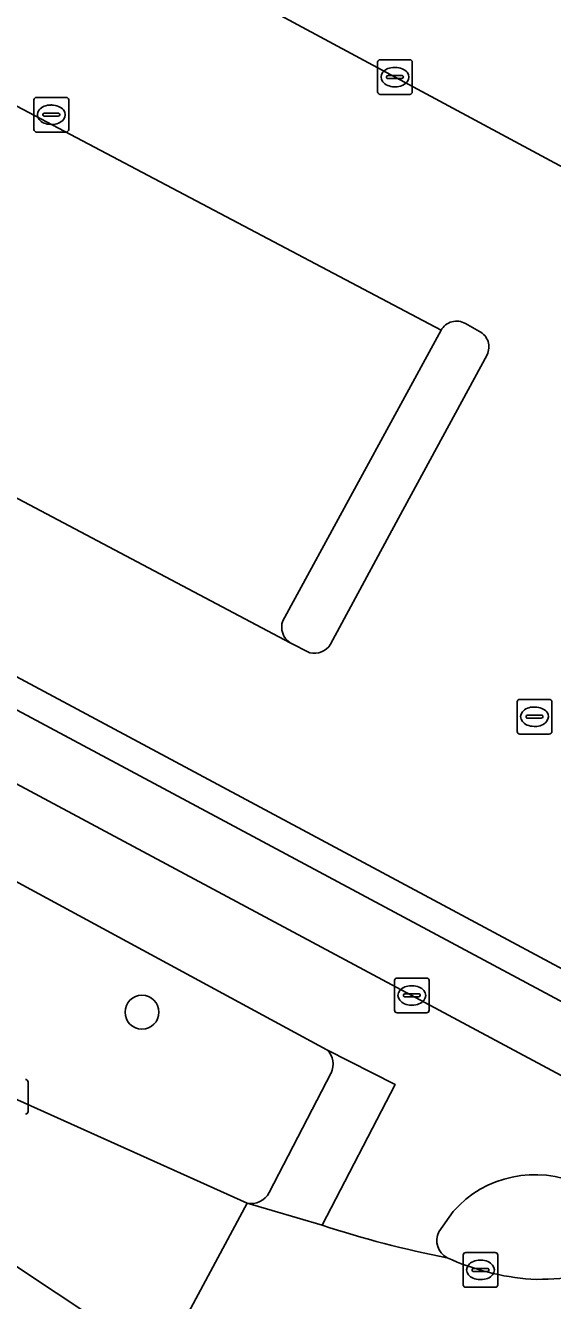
# Model space of a CAD drawing. Extents: x 159489 to 160304, y 383825 to 384531.
# Drawn here: x 159894.46 to 159909.66, y 383951.11 to 383987.85 of the extents above; entities that cross this region are included whole.
import ezdxf

# ---------------------------------------------------------------- set-up
doc = ezdxf.new("R2010")
doc.units = 0
for name, color, linetype in [('IMGEO_Berm_groen', 7, 'Continuous'), ('IMGEO_Boom', 7, 'Continuous'), ('IMGEO_Fietspad_gesloten', 7, 'Continuous'), ('IMGEO_Groenvoorziening', 7, 'Continuous'), ('IMGEO_Kolk', 7, 'Continuous'), ('IMGEO_Parkeervlak_open', 7, 'Continuous'), ('IMGEO_Rijbaan_lokaal_gesloten', 7, 'Continuous'), ('IMGEO_Rijbaan_lokaal_open', 7, 'Continuous'), ('IMGEO_Verkeerseiland_gesloten', 7, 'Continuous'), ('IMGEO_Verkeerseiland_open', 7, 'Continuous'), ('IMGEO_Voetpad_open', 7, 'Continuous')]:
    doc.layers.add(name, color=color, linetype=linetype)

msp = doc.modelspace()

# ---------------------------------------------------------------- linework, layer by layer
at = {"layer": 'IMGEO_Berm_groen'}
for points in [[(159898.39, 383949.315), (159887.722, 383956.4), (159884.338, 383958.42), (159840.297, 383982.009)], [(159903.154, 383958.333), (159883.198, 383969.129)], [(159888.304, 383959.967), (159894.038, 383956.983), (159900.857, 383953.92)], [(159901.488, 383954.223), (159903.273, 383957.669)]]:
    msp.add_lwpolyline(points, dxfattribs=at)
for centre, radius, start, end in [((159902.775, 383957.922), 0.559, 333.031, 47.29), ((159900.974, 383954.485), 0.577, 258.2989, 333.0008)]:
    msp.add_arc(centre, radius, start, end, dxfattribs=at)
at = {"layer": 'IMGEO_Boom'}
msp.add_circle((159897.822, 383959.42), 0.489, dxfattribs=at)
at = {"layer": 'IMGEO_Fietspad_gesloten'}
for points in [[(159914.789, 383954.987), (159829.267, 384000.762), (159827.511, 384001.747), (159820.478, 384006.14), (159815.453, 384008.909), (159814.236, 384009.579), (159812.526, 384010.519), (159810.974, 384011.376), (159809.37, 384007.908)], [(159813.988, 383999.816), (159817.026, 383998.148), (159820.176, 384003.31), (159821.912, 384002.251), (159822.806, 384001.705), (159829.683, 383997.995), (159830.705, 383997.444), (159840.185, 383992.33), (159841.218, 383991.773), (159850.571, 383986.729), (159851.529, 383986.212), (159861.157, 383981.018), (159862.126, 383980.496), (159871.712, 383975.325), (159872.663, 383974.812), (159882.211, 383969.662), (159883.198, 383969.129), (159903.154, 383958.333), (159905.121, 383957.34), (159903.021, 383953.284)], [(159906.385, 383953.088), (159906.793, 383953.679)]]:
    msp.add_lwpolyline(points, dxfattribs=at)
for centre, radius, start, end in [((159909.154, 383951.582), 3.158, 65.5734, 138.3833), ((159912.134, 383980.824), 29.009, 251.6897, 259.0335), ((159906.881, 383952.835), 0.557, 152.9437, 241.5974)]:
    msp.add_arc(centre, radius, start, end, dxfattribs=at)
at = {"layer": 'IMGEO_Groenvoorziening'}
msp.add_lwpolyline([(159833.623, 384000.986), (159833.449, 384000.644), (159914.348, 383957.355), (159917.967, 383963.931), (159926.977, 383980.784), (159923.758, 383982.469), (159924.418, 383983.659), (159923.163, 383984.322), (159922.762, 383983.587), (159923.422, 383983.268), (159922.699, 383982), (159926.104, 383980.377), (159914.162, 383958.38), (159910.232, 383960.503), (159906.502, 383962.5), (159847.363, 383994.162), (159843.388, 383996.29), (159837.377, 383999.508), (159836.092, 384000.196)], dxfattribs=at)
at = {"layer": 'IMGEO_Kolk'}
for p, q in [((159904.689, 383986.864), (159905.541, 383986.864)), ((159904.614, 383985.938), (159904.614, 383986.79)), ((159905.102, 383986.644), (159905.127, 383986.644)), ((159905.615, 383986.79), (159905.615, 383985.938)), ((159904.873, 383986.358), (159904.873, 383986.37)), ((159905.311, 383986.321), (159904.913, 383986.321)), ((159904.916, 383986.407), (159905.314, 383986.407)), ((159905.125, 383986.084), (159905.1, 383986.084)), ((159905.357, 383986.37), (159905.357, 383986.358)), ((159894.708, 383984.853), (159894.708, 383985.705)), ((159894.783, 383985.779), (159895.635, 383985.779)), ((159895.709, 383985.705), (159895.709, 383984.853)), ((159905.541, 383985.864), (159904.689, 383985.864)), ((159895.196, 383985.559), (159895.221, 383985.559)), ((159894.967, 383985.273), (159894.967, 383985.285)), ((159895.405, 383985.236), (159895.007, 383985.236)), ((159895.01, 383985.322), (159895.408, 383985.322)), ((159895.219, 383984.999), (159895.194, 383984.999)), ((159895.451, 383985.285), (159895.451, 383985.273)), ((159895.635, 383984.779), (159894.783, 383984.779)), ((159908.639, 383967.508), (159908.639, 383968.36)), ((159908.714, 383968.434), (159909.566, 383968.434)), ((159909.127, 383968.214), (159909.152, 383968.214)), ((159909.64, 383968.36), (159909.64, 383967.508)), ((159908.898, 383967.928), (159908.898, 383967.94)), ((159909.336, 383967.891), (159908.938, 383967.891)), ((159908.941, 383967.977), (159909.339, 383967.977)), ((159909.382, 383967.94), (159909.382, 383967.928)), ((159909.566, 383967.434), (159908.714, 383967.434)), ((159909.15, 383967.654), (159909.125, 383967.654)), ((159905.176, 383960.404), (159906.028, 383960.404)), ((159905.101, 383959.478), (159905.101, 383960.33)), ((159905.589, 383960.184), (159905.614, 383960.184)), ((159906.102, 383960.33), (159906.102, 383959.478)), ((159905.36, 383959.898), (159905.36, 383959.91)), ((159905.798, 383959.861), (159905.4, 383959.861)), ((159905.403, 383959.947), (159905.801, 383959.947)), ((159905.612, 383959.624), (159905.587, 383959.624)), ((159905.844, 383959.91), (159905.844, 383959.898)), ((159906.028, 383959.404), (159905.176, 383959.404)), ((159894.538, 383957.409), (159894.538, 383956.557)), ((159907.081, 383951.569), (159907.081, 383952.421)), ((159907.156, 383952.495), (159908.008, 383952.495)), ((159907.569, 383952.275), (159907.594, 383952.275)), ((159908.082, 383952.421), (159908.082, 383951.569)), ((159907.34, 383951.989), (159907.34, 383952.001)), ((159907.778, 383951.952), (159907.38, 383951.952)), ((159907.383, 383952.038), (159907.781, 383952.038)), ((159907.824, 383952.001), (159907.824, 383951.989)), ((159907.592, 383951.715), (159907.567, 383951.715)), ((159908.008, 383951.495), (159907.156, 383951.495))]:
    msp.add_line(p, q, dxfattribs=at)
for points in [[(159904.689, 383986.864), (159905.541, 383986.864)], [(159904.614, 383985.938), (159904.614, 383986.79)], [(159905.615, 383986.79), (159905.615, 383985.938)], [(159894.708, 383984.853), (159894.708, 383985.705)], [(159894.783, 383985.779), (159895.635, 383985.779)], [(159895.709, 383985.705), (159895.709, 383984.853)], [(159905.541, 383985.864), (159904.689, 383985.864)], [(159895.635, 383984.779), (159894.783, 383984.779)], [(159908.639, 383967.508), (159908.639, 383968.36)], [(159908.714, 383968.434), (159909.566, 383968.434)], [(159909.64, 383968.36), (159909.64, 383967.508)], [(159909.566, 383967.434), (159908.714, 383967.434)], [(159905.176, 383960.404), (159906.028, 383960.404)], [(159905.101, 383959.478), (159905.101, 383960.33)], [(159906.102, 383960.33), (159906.102, 383959.478)], [(159906.028, 383959.404), (159905.176, 383959.404)], [(159894.538, 383957.409), (159894.538, 383956.557)], [(159907.081, 383951.569), (159907.081, 383952.421)], [(159907.156, 383952.495), (159908.008, 383952.495)], [(159908.082, 383952.421), (159908.082, 383951.569)], [(159908.008, 383951.495), (159907.156, 383951.495)]]:
    msp.add_lwpolyline(points, dxfattribs=at)
for centre, radius, start, end in [((159904.691, 383986.788), 0.0765, 91.552, 178.448), ((159904.691, 383986.788), 0.0765, 91.552, 178.448), ((159905.539, 383986.788), 0.0765, 1.552, 88.448), ((159905.539, 383986.788), 0.0765, 1.552, 88.448), ((159904.913, 383986.367), 0.0403, 85.8775, 175.7526), ((159904.91, 383986.357), 0.0366, 178.938, 274.7102), ((159905.314, 383986.364), 0.043, 264.8664, 352.4533), ((159905.318, 383986.369), 0.0386, 1.7309, 96.639), ((159894.785, 383985.703), 0.0765, 91.552, 178.448), ((159894.785, 383985.703), 0.0765, 91.552, 178.448), ((159895.633, 383985.703), 0.0765, 1.552, 88.448), ((159895.633, 383985.703), 0.0765, 1.552, 88.448), ((159904.691, 383985.94), 0.0765, 181.552, 268.448), ((159904.691, 383985.94), 0.0765, 181.552, 268.448), ((159905.539, 383985.94), 0.0765, 271.552, 358.448), ((159905.539, 383985.94), 0.0765, 271.552, 358.448), ((159895.007, 383985.282), 0.0403, 85.8775, 175.7526), ((159895.004, 383985.272), 0.0366, 178.938, 274.7102), ((159895.408, 383985.279), 0.043, 264.8664, 352.4533), ((159895.412, 383985.284), 0.0386, 1.7309, 96.639), ((159894.785, 383984.855), 0.0765, 181.552, 268.448), ((159894.785, 383984.855), 0.0765, 181.552, 268.448), ((159895.633, 383984.855), 0.0765, 271.552, 358.448), ((159895.633, 383984.855), 0.0765, 271.552, 358.448), ((159908.716, 383968.358), 0.0765, 91.552, 178.448), ((159908.716, 383968.358), 0.0765, 91.552, 178.448), ((159909.564, 383968.358), 0.0765, 1.552, 88.448), ((159909.564, 383968.358), 0.0765, 1.552, 88.448), ((159908.938, 383967.937), 0.0403, 85.8775, 175.7526), ((159908.935, 383967.927), 0.0366, 178.938, 274.7102), ((159909.339, 383967.934), 0.043, 264.8664, 352.4533), ((159909.343, 383967.939), 0.0386, 1.7309, 96.639), ((159908.716, 383967.51), 0.0765, 181.552, 268.448), ((159908.716, 383967.51), 0.0765, 181.552, 268.448), ((159909.564, 383967.51), 0.0765, 271.552, 358.448), ((159909.564, 383967.51), 0.0765, 271.552, 358.448), ((159905.178, 383960.328), 0.0765, 91.552, 178.448), ((159905.178, 383960.328), 0.0765, 91.552, 178.448), ((159906.026, 383960.328), 0.0765, 1.552, 88.448), ((159906.026, 383960.328), 0.0765, 1.552, 88.448), ((159905.4, 383959.907), 0.0403, 85.8775, 175.7526), ((159905.397, 383959.897), 0.0366, 178.938, 274.7102), ((159905.801, 383959.904), 0.043, 264.8664, 352.4533), ((159905.805, 383959.909), 0.0386, 1.7309, 96.639), ((159905.178, 383959.48), 0.0765, 181.552, 268.448), ((159905.178, 383959.48), 0.0765, 181.552, 268.448), ((159906.026, 383959.48), 0.0765, 271.552, 358.448), ((159906.026, 383959.48), 0.0765, 271.552, 358.448), ((159894.462, 383957.407), 0.0765, 1.552, 88.448), ((159894.462, 383957.407), 0.0765, 1.552, 88.448), ((159894.462, 383956.559), 0.0765, 271.552, 358.448), ((159894.462, 383956.559), 0.0765, 271.552, 358.448), ((159907.158, 383952.419), 0.0765, 91.552, 178.448), ((159907.158, 383952.419), 0.0765, 91.552, 178.448), ((159908.006, 383952.419), 0.0765, 1.552, 88.448), ((159908.006, 383952.419), 0.0765, 1.552, 88.448), ((159907.38, 383951.998), 0.0403, 85.8775, 175.7526), ((159907.377, 383951.988), 0.0366, 178.938, 274.7102), ((159907.781, 383951.995), 0.043, 264.8664, 352.4533), ((159907.785, 383952), 0.0386, 1.7309, 96.639), ((159907.158, 383951.571), 0.0765, 181.552, 268.448), ((159907.158, 383951.571), 0.0765, 181.552, 268.448), ((159908.006, 383951.571), 0.0765, 271.552, 358.448), ((159908.006, 383951.571), 0.0765, 271.552, 358.448)]:
    msp.add_arc(centre, radius, start, end, dxfattribs=at)
for centre, major_axis, ratio, start_param, end_param in [((159905.101, 383986.364), (-0.387, 0.002), 0.722429, 4.712389, 7.853982), ((159905.126, 383986.364), (-0.39, 0.002), 0.717154, 1.570796, 4.712389), ((159895.195, 383985.279), (-0.387, 0.002), 0.722429, 4.712389, 7.853982), ((159895.22, 383985.279), (-0.39, 0.002), 0.717154, 1.570796, 4.712389), ((159909.126, 383967.934), (-0.387, 0.002), 0.722429, 4.712389, 7.853982), ((159909.151, 383967.934), (-0.39, 0.002), 0.717154, 1.570796, 4.712389), ((159905.588, 383959.904), (-0.387, 0.002), 0.722429, 4.712389, 7.853982), ((159905.613, 383959.904), (-0.39, 0.002), 0.717154, 1.570796, 4.712389), ((159907.568, 383951.995), (-0.387, 0.002), 0.722429, 4.712389, 7.853982), ((159907.593, 383951.995), (-0.39, 0.002), 0.717154, 1.570796, 4.712389)]:
    msp.add_ellipse(centre, major_axis=major_axis, ratio=ratio, start_param=start_param, end_param=end_param, dxfattribs=at)
at = {"layer": 'IMGEO_Parkeervlak_open'}
for points in [[(159877.656, 384005.98), (159875.904, 384002.74), (159875.621, 384002.213), (159919.935, 383978.4), (159921.133, 383980.608), (159914.053, 383984.387)], [(159901.88, 383970.695), (159903.894, 383974.382), (159906.443, 383979.069), (159872.835, 383996.806), (159868.337, 383988.475)], [(159867.655, 383988.277), (159902.095, 383970.059)]]:
    msp.add_lwpolyline(points, dxfattribs=at)
msp.add_arc((159902.395, 383970.515), 0.545, 160.6782, 236.6775, dxfattribs=at)
at = {"layer": 'IMGEO_Rijbaan_lokaal_gesloten'}
for points in [[(159831.585, 383986.668), (159840.297, 383982.009), (159884.338, 383958.42), (159887.722, 383956.4), (159898.39, 383949.315), (159900.857, 383953.92), (159894.038, 383956.983)], [(159903.021, 383953.284), (159900.857, 383953.92), (159898.39, 383949.315), (159900.233, 383948.132), (159903.27, 383946.33), (159907.673, 383943.995), (159916.451, 383941.138)]]:
    msp.add_lwpolyline(points, dxfattribs=at)
for centre, radius, start, end in [((159912.134, 383980.824), 29.009, 251.6897, 259.0335), ((159909.561, 383958.829), 7.121, 245.5747, 265.7741), ((159909.252, 383959.022), 7.299, 268.3068, 289.1095)]:
    msp.add_arc(centre, radius, start, end, dxfattribs=at)
at = {"layer": 'IMGEO_Rijbaan_lokaal_open'}
for points in [[(159861.206, 383992.151), (159849.659, 383998.303), (159847.363, 383994.162), (159906.502, 383962.5), (159910.232, 383960.503), (159914.616, 383968.515), (159917.813, 383973.681), (159920.243, 383978.197), (159919.935, 383978.4), (159875.621, 384002.213), (159875.904, 384002.74)], [(159872.835, 383996.806), (159906.443, 383979.069)], [(159902.664, 383969.778), (159902.095, 383970.059), (159867.655, 383988.277), (159867.258, 383988.481)], [(159907.148, 383979.26), (159907.549, 383979.033)], [(159907.771, 383978.365), (159905.222, 383973.655), (159903.257, 383970.02)]]:
    msp.add_lwpolyline(points, dxfattribs=at)
for centre, radius, start, end in [((159906.889, 383978.821), 0.51, 59.451, 150.8666), ((159907.328, 383978.589), 0.496, 333.2095, 63.5574), ((159902.795, 383970.304), 0.542, 255.9795, 328.4207)]:
    msp.add_arc(centre, radius, start, end, dxfattribs=at)
at = {"layer": 'IMGEO_Verkeerseiland_gesloten'}
msp.add_lwpolyline([(159906.793, 383953.679), (159906.385, 383953.088)], dxfattribs=at)
for centre, radius, start, end in [((159909.154, 383951.582), 3.158, 65.5734, 138.3833), ((159906.881, 383952.835), 0.557, 152.9437, 241.5974), ((159909.561, 383958.829), 7.121, 245.5747, 265.7741), ((159909.252, 383959.022), 7.299, 268.3068, 289.1095)]:
    msp.add_arc(centre, radius, start, end, dxfattribs=at)
at = {"layer": 'IMGEO_Verkeerseiland_open'}
for points in [[(159907.549, 383979.033), (159907.148, 383979.26)], [(159906.443, 383979.069), (159903.894, 383974.382), (159901.88, 383970.695)], [(159903.257, 383970.02), (159905.222, 383973.655), (159907.771, 383978.365)], [(159902.095, 383970.059), (159902.664, 383969.778)]]:
    msp.add_lwpolyline(points, dxfattribs=at)
for centre, radius, start, end in [((159906.889, 383978.821), 0.51, 59.451, 150.8666), ((159907.328, 383978.589), 0.496, 333.2095, 63.5574), ((159902.395, 383970.515), 0.545, 160.6782, 236.6775), ((159902.795, 383970.304), 0.542, 255.9795, 328.4207)]:
    msp.add_arc(centre, radius, start, end, dxfattribs=at)
at = {"layer": 'IMGEO_Voetpad_open'}
for points in [[(159833.449, 384000.644), (159832.553, 384001.116), (159829.447, 384002.76), (159821.93, 384007.409), (159820.356, 384008.411), (159816.486, 384010.875), (159816.221, 384011.044), (159815.316, 384011.59), (159814.597, 384012.024), (159814.096, 384012.326), (159812.088, 384013.422), (159810.974, 384011.376), (159812.526, 384010.519), (159814.236, 384009.579), (159815.453, 384008.909), (159820.478, 384006.14), (159827.511, 384001.747), (159829.267, 384000.762), (159914.789, 383954.987)], [(159915.157, 383954.984), (159915.282, 383955.142), (159916.006, 383956.435), (159914.348, 383957.355), (159833.449, 384000.644)], [(159900.857, 383953.92), (159903.021, 383953.284), (159905.121, 383957.34), (159903.154, 383958.333)], [(159903.273, 383957.669), (159901.488, 383954.223)]]:
    msp.add_lwpolyline(points, dxfattribs=at)
for centre, radius, start, end in [((159902.775, 383957.922), 0.559, 333.031, 47.29), ((159900.974, 383954.485), 0.577, 258.2989, 333.0008)]:
    msp.add_arc(centre, radius, start, end, dxfattribs=at)

doc.saveas('drawing.dxf')
